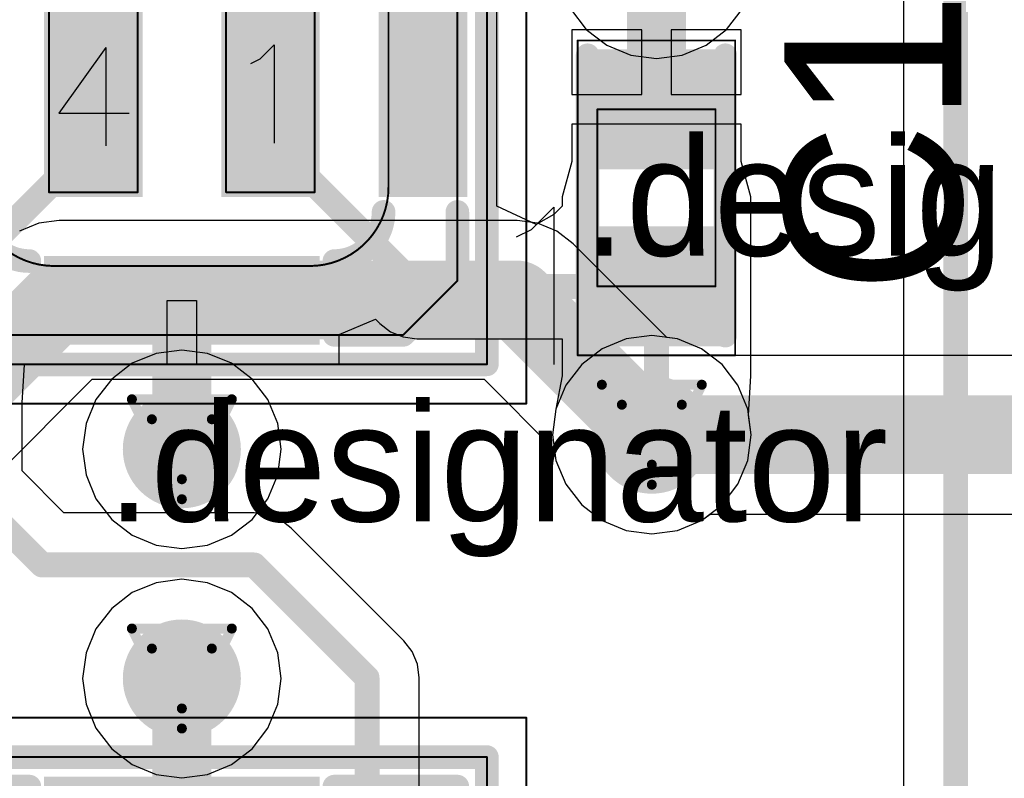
# Model space of a CAD drawing. Header units: millimetres. Extents: x 138 to 555, y 26 to 334.
# Tile 445 of 656: x 218.88 to 223.89, y 304.35 to 308.21. Entities that reach past the tile are written whole.
import ezdxf

# ---------------------------------------------------------------- set-up
doc = ezdxf.new("R2010")
doc.units = ezdxf.units.MM
for name, color, linetype in [('BottomLayer', 5, 'Continuous'), ('DrillDrawing', 1, 'Continuous'), ('Mechanical20', 56, 'Continuous'), ('Mechanical27', 56, 'Continuous'), ('MidLayer1', 16, 'Continuous'), ('MidLayer2', 76, 'Continuous'), ('MidLayer3', 90, 'Continuous'), ('MidLayer4', 156, 'Continuous'), ('MultiLayer', 9, 'Continuous'), ('TopLayer', 1, 'Continuous'), ('TopOverlay', 2, 'Continuous'), ('TopPaste', 8, 'Continuous'), ('TopSolder', 216, 'Continuous'), ('ViaHoleLayer', 16, 'Continuous')]:
    doc.layers.add(name, color=color, linetype=linetype)

# ---------------------------------------------------------------- blocks, each defined once
blk = doc.blocks.new('MIC_HCLGA_3X4X1_4LD_539')
at = {"layer": 'Mechanical20', "const_width": 0.01}
for points in [[(1.75, -2.25), (1.75, 2.25)], [(-1.75, -2.25), (1.75, -2.25)]]:
    blk.add_lwpolyline(points, dxfattribs=at)
at = {"layer": 'Mechanical20', "const_width": 0.005}
blk.add_lwpolyline([(1.7475, -2.25, 1), (1.7525, -2.25, 1)], format="xyb", close=True, dxfattribs=at)
blk.add_lwpolyline([(1.7475, -2.25, 1), (1.7525, -2.25, 1)], format="xyb", close=True, dxfattribs=at)
at = {"layer": 'Mechanical27'}
for p, q in [((-0.387, -0.4401), (-0.625, -0.7734)), ((-0.387, -0.4401), (-0.387, -0.94)), ((0.3976, -0.4965), (0.469, -0.4251)), ((0.469, -0.4251), (0.469, -0.925)), ((0.35, -0.5203), (0.3976, -0.4965)), ((-0.625, -0.7734), (-0.2679, -0.7734))]:
    blk.add_line(p, q, dxfattribs=at)
at = {"layer": 'Mechanical27', "const_width": 0.01}
for points in [[(1.55, -2.05), (1.55, 2.05)], [(1.05, -1.15), (1.05, 1.15)], [(1.4, -1.625), (1.4, 1.15)], [(-0.675, -1.175), (-0.675, -0.175)], [(-0.225, -1.175), (-0.225, -0.175)], [(0.225, -1.175), (0.225, -0.175)], [(0.675, -1.175), (0.675, -0.175)], [(-0.675, -1.175), (-0.225, -1.175)], [(0.225, -1.175), (0.675, -1.175)], [(-0.65, -1.55), (0.65, -1.55)], [(1.125, -1.9), (1.4, -1.625)], [(-1.4, -1.9), (0.65, -1.9)], [(0.65, -1.9), (0.875, -1.9)], [(0.875, -1.9), (1.125, -1.9)], [(-1.55, -2.05), (1.55, -2.05)]]:
    blk.add_lwpolyline(points, dxfattribs=at)
for points in [[(-0.65, -1.55, -0.414214), (-1.05, -1.15)], [(1.05, -1.15, -0.414214), (0.65, -1.55)]]:
    blk.add_lwpolyline(points, format="xyb", dxfattribs=at)
at = {"layer": 'Mechanical27', "const_width": 0.005}
for points in [[(1.0475, -1.15, 1), (1.0525, -1.15, 1)], [(1.0475, -1.15, 1), (1.0525, -1.15, 1)], [(-0.6775, -1.175, 1), (-0.6725, -1.175, 1)], [(-0.6775, -1.175, 1), (-0.6725, -1.175, 1)], [(-0.2275, -1.175, 1), (-0.2225, -1.175, 1)], [(-0.2275, -1.175, 1), (-0.2225, -1.175, 1)], [(0.2225, -1.175, 1), (0.2275, -1.175, 1)], [(0.2225, -1.175, 1), (0.2275, -1.175, 1)], [(0.6725, -1.175, 1), (0.6775, -1.175, 1)], [(0.6725, -1.175, 1), (0.6775, -1.175, 1)], [(-0.6525, -1.55, 1), (-0.6475, -1.55, 1)], [(-0.6525, -1.55, 1), (-0.6475, -1.55, 1)], [(0.6475, -1.55, 1), (0.6525, -1.55, 1)], [(0.6475, -1.55, 1), (0.6525, -1.55, 1)], [(1.3975, -1.625, 1), (1.4025, -1.625, 1)], [(1.3975, -1.625, 1), (1.4025, -1.625, 1)], [(0.6475, -1.9, 1), (0.6525, -1.9, 1)], [(0.6475, -1.9, 1), (0.6525, -1.9, 1)], [(0.8725, -1.9, 1), (0.8775, -1.9, 1)], [(0.8725, -1.9, 1), (0.8775, -1.9, 1)], [(1.1225, -1.9, 1), (1.1275, -1.9, 1)], [(1.1225, -1.9, 1), (1.1275, -1.9, 1)], [(1.5475, -2.05, 1), (1.5525, -2.05, 1)], [(1.5475, -2.05, 1), (1.5525, -2.05, 1)]]:
    blk.add_lwpolyline(points, format="xyb", close=True, dxfattribs=at)
at = {"layer": 'TopLayer'}
for points in [[(1.4, -1.15), (1.4, 1.15), (1.05, -1.15), (1.05, 1.15)], [(-0.65, -0.2), (-0.65, -1.15), (-0.25, -0.2), (-0.25, -1.15)], [(0.25, -0.2), (0.25, -1.15), (0.65, -0.2), (0.65, -1.15)], [(-0.65, -1.9), (0.65, -1.9), (-0.65, -1.55), (0.65, -1.55)]]:
    blk.add_solid(points, dxfattribs=at)
at = {"layer": 'TopOverlay'}
for p, q in [((1.7762, -1.3644), (1.8904, -1.2502)), ((1.8904, -1.2502), (1.8904, -2.05)), ((1.7, -1.4025), (1.7762, -1.3644))]:
    blk.add_line(p, q, dxfattribs=at)
at = {"layer": 'TopOverlay', "const_width": 0.12}
for points in [[(1.55, -2.05), (1.55, 2.05)], [(1.4, -1.625), (1.4, -1.275)], [(1.125, -1.9), (1.4, -1.625)], [(-1.4, -1.9), (-0.775, -1.9)], [(0.775, -1.9), (1.125, -1.9)], [(-1.55, -2.05), (1.55, -2.05)]]:
    blk.add_lwpolyline(points, dxfattribs=at)
for points in [[(-0.775, -1.525, -0.414214), (-1.025, -1.275)], [(1.025, -1.275, -0.414214), (0.775, -1.525)]]:
    blk.add_lwpolyline(points, format="xyb", dxfattribs=at)
at = {"layer": 'TopOverlay', "const_width": 0.06}
for points in [[(0.995, -1.275, 1), (1.055, -1.275, 1)], [(1.37, -1.275, 1), (1.43, -1.275, 1)], [(-0.805, -1.525, 1), (-0.745, -1.525, 1)], [(0.745, -1.525, 1), (0.805, -1.525, 1)], [(1.37, -1.625, 1), (1.43, -1.625, 1)], [(1.37, -1.625, 1), (1.43, -1.625, 1)], [(-0.805, -1.9, 1), (-0.745, -1.9, 1)], [(0.745, -1.9, 1), (0.805, -1.9, 1)], [(1.095, -1.9, 1), (1.155, -1.9, 1)], [(1.095, -1.9, 1), (1.155, -1.9, 1)], [(1.52, -2.05, 1), (1.58, -2.05, 1)], [(1.52, -2.05, 1), (1.58, -2.05, 1)]]:
    blk.add_lwpolyline(points, format="xyb", close=True, dxfattribs=at)
at = {"layer": 'TopPaste'}
for points in [[(1.4, -1.15), (1.4, 1.15), (1.05, -1.15), (1.05, 1.15)], [(-0.65, -0.2), (-0.65, -1.15), (-0.25, -0.2), (-0.25, -1.15)], [(0.25, -0.2), (0.25, -1.15), (0.65, -0.2), (0.65, -1.15)], [(-0.65, -1.9), (0.65, -1.9), (-0.65, -1.55), (0.65, -1.55)]]:
    blk.add_solid(points, dxfattribs=at)
at = {"layer": 'TopSolder'}
for points in [[(1.45, -1.2), (1.45, 1.2), (1, -1.2), (1, 1.2)], [(-0.7, -0.15), (-0.7, -1.2), (-0.2, -0.15), (-0.2, -1.2)], [(0.2, -0.15), (0.2, -1.2), (0.7, -0.15), (0.7, -1.2)], [(-0.7, -1.95), (0.7, -1.95), (-0.7, -1.5), (0.7, -1.5)]]:
    blk.add_solid(points, dxfattribs=at)
blk = doc.blocks.new('MIC_HCLGA_3X4X1_4LD_540')
at = {"layer": 'Mechanical20', "const_width": 0.01}
for points in [[(-1.75, 2.25), (-1.75, -2.25)], [(1.75, -2.25), (-1.75, -2.25)]]:
    blk.add_lwpolyline(points, dxfattribs=at)
at = {"layer": 'Mechanical20', "const_width": 0.005}
blk.add_lwpolyline([(-1.7525, -2.25, 1), (-1.7475, -2.25, 1)], format="xyb", close=True, dxfattribs=at)
blk.add_lwpolyline([(-1.7525, -2.25, 1), (-1.7475, -2.25, 1)], format="xyb", close=True, dxfattribs=at)
at = {"layer": 'Mechanical27', "const_width": 0.01}
for points in [[(-1.55, 2.05), (-1.55, -2.05)], [(1.55, -2.05), (-1.55, -2.05)]]:
    blk.add_lwpolyline(points, dxfattribs=at)
at = {"layer": 'Mechanical27', "const_width": 0.005}
blk.add_lwpolyline([(-1.5525, -2.05, 1), (-1.5475, -2.05, 1)], format="xyb", close=True, dxfattribs=at)
blk.add_lwpolyline([(-1.5525, -2.05, 1), (-1.5475, -2.05, 1)], format="xyb", close=True, dxfattribs=at)
at = {"layer": 'TopOverlay', "const_width": 0.12}
for points in [[(-1.55, 2.05), (-1.55, -2.05)], [(-1.4, -1.275), (-1.4, -1.9)], [(-0.775, -1.9), (-1.4, -1.9)], [(1.125, -1.9), (0.775, -1.9)], [(1.55, -2.05), (-1.55, -2.05)]]:
    blk.add_lwpolyline(points, dxfattribs=at)
at = {"layer": 'TopOverlay', "const_width": 0.06}
for points in [[(-1.43, -1.9, 1), (-1.37, -1.9, 1)], [(-1.43, -1.9, 1), (-1.37, -1.9, 1)], [(-0.805, -1.9, 1), (-0.745, -1.9, 1)], [(0.745, -1.9, 1), (0.805, -1.9, 1)], [(-1.58, -2.05, 1), (-1.52, -2.05, 1)], [(-1.58, -2.05, 1), (-1.52, -2.05, 1)]]:
    blk.add_lwpolyline(points, format="xyb", close=True, dxfattribs=at)
at = {"layer": 'TopSolder'}
blk.add_solid([(-0.7, -1.95), (0.7, -1.95), (-0.7, -1.5), (0.7, -1.5)], dxfattribs=at)
blk = doc.blocks.new('C0402_927')
at = {"layer": 'Mechanical20', "const_width": 0.01}
for points in [[(0.8, 0.4), (-0.8, 0.4)], [(-0.8, -0.4), (-0.8, 0.4)], [(0.8, -0.4), (0.8, 0.4)], [(0.8, -0.4), (-0.8, -0.4)]]:
    blk.add_lwpolyline(points, dxfattribs=at)
at = {"layer": 'Mechanical20', "const_width": 0.005}
for points in [[(-0.8025, 0.4, 1), (-0.7975, 0.4, 1)], [(-0.8025, 0.4, 1), (-0.7975, 0.4, 1)], [(0.7975, 0.4, 1), (0.8025, 0.4, 1)], [(0.7975, 0.4, 1), (0.8025, 0.4, 1)], [(-0.8025, -0.4, 1), (-0.7975, -0.4, 1)], [(-0.8025, -0.4, 1), (-0.7975, -0.4, 1)], [(0.7975, -0.4, 1), (0.8025, -0.4, 1)], [(0.7975, -0.4, 1), (0.8025, -0.4, 1)]]:
    blk.add_lwpolyline(points, format="xyb", close=True, dxfattribs=at)
at = {"layer": 'Mechanical27', "const_width": 0.01}
for points in [[(0.45, 0.3), (-0.45, 0.3)], [(-0.45, -0.3), (-0.45, 0.3)], [(0.45, -0.3), (0.45, 0.3)], [(0.45, -0.3), (-0.45, -0.3)]]:
    blk.add_lwpolyline(points, dxfattribs=at)
at = {"layer": 'Mechanical27', "const_width": 0.005}
for points in [[(-0.4525, 0.3, 1), (-0.4475, 0.3, 1)], [(-0.4525, 0.3, 1), (-0.4475, 0.3, 1)], [(0.4475, 0.3, 1), (0.4525, 0.3, 1)], [(0.4475, 0.3, 1), (0.4525, 0.3, 1)], [(-0.4525, -0.3, 1), (-0.4475, -0.3, 1)], [(-0.4525, -0.3, 1), (-0.4475, -0.3, 1)], [(0.4475, -0.3, 1), (0.4525, -0.3, 1)], [(0.4475, -0.3, 1), (0.4525, -0.3, 1)]]:
    blk.add_lwpolyline(points, format="xyb", close=True, dxfattribs=at)
at = {"layer": 'TopLayer'}
for points in [[(-0.195, -0.28), (-0.195, 0.28), (-0.705, -0.28), (-0.705, 0.28)], [(0.705, -0.28), (0.705, 0.28), (0.195, -0.28), (0.195, 0.28)]]:
    blk.add_solid(points, dxfattribs=at)
at = {"layer": 'TopOverlay', "const_width": 0.12}
for points in [[(0.7, 0.35), (-0.725, 0.35)], [(0.725, -0.35), (-0.725, -0.35)]]:
    blk.add_lwpolyline(points, dxfattribs=at)
at = {"layer": 'TopOverlay', "const_width": 0.06}
for points in [[(-0.755, 0.35, 1), (-0.695, 0.35, 1)], [(0.67, 0.35, 1), (0.73, 0.35, 1)], [(-0.755, -0.35, 1), (-0.695, -0.35, 1)], [(0.695, -0.35, 1), (0.755, -0.35, 1)]]:
    blk.add_lwpolyline(points, format="xyb", close=True, dxfattribs=at)
at = {"layer": 'TopPaste'}
for points in [[(-0.195, -0.28), (-0.195, 0.28), (-0.705, -0.28), (-0.705, 0.28)], [(0.705, -0.28), (0.705, 0.28), (0.195, -0.28), (0.195, 0.28)]]:
    blk.add_solid(points, dxfattribs=at)
at = {"layer": 'TopSolder'}
for points in [[(-0.145, -0.33), (-0.145, 0.33), (-0.755, -0.33), (-0.755, 0.33)], [(0.755, -0.33), (0.755, 0.33), (0.145, -0.33), (0.145, 0.33)]]:
    blk.add_solid(points, dxfattribs=at)

msp = doc.modelspace()

# ---------------------------------------------------------------- linework, layer by layer
at = {"layer": 'BottomLayer'}
for p, q in [((219.0852, 307.1885), (218.9808, 307.1747)), ((221.4117, 307.1885), (219.0852, 307.1885)), ((221.5161, 307.1747), (221.4117, 307.1885)), ((218.9808, 307.1747), (218.8835, 307.1344)), ((221.6134, 307.1344), (221.5161, 307.1747)), ((221.697, 307.0703), (221.6134, 307.1344)), ((222.1731, 306.5941), (221.697, 307.0703)), ((222.2273, 306.587), (222.1731, 306.5941)), ((222.349, 306.5366), (222.2273, 306.587)), ((222.3924, 306.5033), (222.349, 306.5366)), ((224.2133, 306.5033), (222.3924, 306.5033)), ((217.7336, 304.8628), (219.2523, 306.3816)), ((219.2523, 306.3816), (221.2446, 306.3816)), ((221.2446, 306.3816), (221.6025, 306.0236)), ((221.6025, 306.0236), (221.6097, 305.9693)), ((221.6097, 305.9693), (221.6601, 305.8477)), ((221.6601, 305.8477), (221.7402, 305.7433)), ((221.7402, 305.7433), (221.8447, 305.6631)), ((222.349, 305.6631), (222.3924, 305.6964)), ((222.3924, 305.6964), (224.017, 305.6964)), ((221.8447, 305.6631), (221.9663, 305.6127)), ((222.2273, 305.6127), (222.349, 305.6631)), ((221.9663, 305.6127), (222.0968, 305.5956)), ((222.0968, 305.5956), (222.2273, 305.6127))]:
    msp.add_line(p, q, dxfattribs=at)
at = {"layer": 'BottomLayer', "const_width": 0.4}
for points in [[(217.2393, 304.9391), (219.0852, 306.785)], [(219.0852, 306.785), (221.4117, 306.785)], [(221.4117, 306.785), (222.0968, 306.0999)], [(222.0968, 306.0999), (224.3804, 306.0999)]]:
    msp.add_lwpolyline(points, dxfattribs=at)
at = {"layer": 'BottomLayer'}
for points, const_width in [([(218.9852, 306.785, 1), (219.1852, 306.785, 1)], 0.2), ([(218.9852, 306.785, 1), (219.1852, 306.785, 1)], 0.2), ([(221.3117, 306.785, 1), (221.5117, 306.785, 1)], 0.2), ([(221.3117, 306.785, 1), (221.5117, 306.785, 1)], 0.2), ([(221.9468, 306.0999, 1), (222.2468, 306.0999, 1)], 0.3), ([(219.5584, 306.026, 1), (219.8584, 306.026, 1)], 0.3), ([(221.9968, 306.0999, 1), (222.1968, 306.0999, 1)], 0.2), ([(221.9968, 306.0999, 1), (222.1968, 306.0999, 1)], 0.2), ([(219.5584, 304.8607, 1), (219.8584, 304.8607, 1)], 0.3)]:
    msp.add_lwpolyline(points, format="xyb", close=True, dxfattribs=dict(at, const_width=const_width))
at = {"layer": 'DrillDrawing', "const_width": 0.0508}
for points in [[(221.8428, 306.3539), (222.3508, 306.3539)], [(221.8428, 306.3539), (222.0968, 305.8459)], [(222.0968, 305.8459), (222.3508, 306.3539)], [(219.4544, 306.28), (219.9624, 306.28)], [(219.4544, 306.28), (219.7084, 305.772)], [(219.7084, 305.772), (219.9624, 306.28)], [(221.9444, 306.2523), (222.2492, 306.2523)], [(221.9444, 306.2523), (222.0968, 305.9475)], [(222.0968, 305.9475), (222.2492, 306.2523)], [(219.556, 306.1784), (219.8608, 306.1784)], [(219.556, 306.1784), (219.7084, 305.8736)], [(219.7084, 305.8736), (219.8608, 306.1784)], [(219.4544, 305.1147), (219.9624, 305.1147)], [(219.4544, 305.1147), (219.7084, 304.6067)], [(219.7084, 304.6067), (219.9624, 305.1147)], [(219.556, 305.0131), (219.8608, 305.0131)], [(219.556, 305.0131), (219.7084, 304.7083)], [(219.7084, 304.7083), (219.8608, 305.0131)]]:
    msp.add_lwpolyline(points, dxfattribs=at)
at = {"layer": 'DrillDrawing', "const_width": 0.0254}
for points in [[(221.8301, 306.3539, 1), (221.8555, 306.3539, 1)], [(221.8301, 306.3539, 1), (221.8555, 306.3539, 1)], [(222.3381, 306.3539, 1), (222.3635, 306.3539, 1)], [(222.3381, 306.3539, 1), (222.3635, 306.3539, 1)], [(219.4417, 306.28, 1), (219.4671, 306.28, 1)], [(219.4417, 306.28, 1), (219.4671, 306.28, 1)], [(219.9497, 306.28, 1), (219.9751, 306.28, 1)], [(219.9497, 306.28, 1), (219.9751, 306.28, 1)], [(221.9317, 306.2523, 1), (221.9571, 306.2523, 1)], [(221.9317, 306.2523, 1), (221.9571, 306.2523, 1)], [(222.2365, 306.2523, 1), (222.2619, 306.2523, 1)], [(222.2365, 306.2523, 1), (222.2619, 306.2523, 1)], [(219.5433, 306.1784, 1), (219.5687, 306.1784, 1)], [(219.5433, 306.1784, 1), (219.5687, 306.1784, 1)], [(219.8481, 306.1784, 1), (219.8735, 306.1784, 1)], [(219.8481, 306.1784, 1), (219.8735, 306.1784, 1)], [(222.0841, 305.9475, 1), (222.1095, 305.9475, 1)], [(222.0841, 305.9475, 1), (222.1095, 305.9475, 1)], [(219.6957, 305.8736, 1), (219.7211, 305.8736, 1)], [(219.6957, 305.8736, 1), (219.7211, 305.8736, 1)], [(222.0841, 305.8459, 1), (222.1095, 305.8459, 1)], [(222.0841, 305.8459, 1), (222.1095, 305.8459, 1)], [(219.6957, 305.772, 1), (219.7211, 305.772, 1)], [(219.6957, 305.772, 1), (219.7211, 305.772, 1)], [(219.4417, 305.1147, 1), (219.4671, 305.1147, 1)], [(219.4417, 305.1147, 1), (219.4671, 305.1147, 1)], [(219.9497, 305.1147, 1), (219.9751, 305.1147, 1)], [(219.9497, 305.1147, 1), (219.9751, 305.1147, 1)], [(219.5433, 305.0131, 1), (219.5687, 305.0131, 1)], [(219.5433, 305.0131, 1), (219.5687, 305.0131, 1)], [(219.8481, 305.0131, 1), (219.8735, 305.0131, 1)], [(219.8481, 305.0131, 1), (219.8735, 305.0131, 1)], [(219.6957, 304.7083, 1), (219.7211, 304.7083, 1)], [(219.6957, 304.7083, 1), (219.7211, 304.7083, 1)], [(219.6957, 304.6067, 1), (219.7211, 304.6067, 1)], [(219.6957, 304.6067, 1), (219.7211, 304.6067, 1)]]:
    msp.add_lwpolyline(points, format="xyb", close=True, dxfattribs=at)
at = {"layer": 'MidLayer1', "const_width": 0.3}
for points in [[(221.9468, 306.0999, 1), (222.2468, 306.0999, 1)], [(219.5584, 306.026, 1), (219.8584, 306.026, 1)], [(219.5584, 304.8607, 1), (219.8584, 304.8607, 1)]]:
    msp.add_lwpolyline(points, format="xyb", close=True, dxfattribs=at)
at = {"layer": 'MidLayer2'}
for p, q in [((221.9663, 306.587), (221.8447, 306.5366)), ((222.0968, 306.6042), (221.9663, 306.587)), ((222.2273, 306.587), (222.0968, 306.6042)), ((222.349, 306.5366), (222.2273, 306.587)), ((221.8447, 306.5366), (221.7402, 306.4565)), ((222.4534, 306.4565), (222.349, 306.5366)), ((221.7402, 306.4565), (221.6601, 306.352)), ((222.5336, 306.352), (222.4534, 306.4565)), ((221.6601, 306.352), (221.6097, 306.2304)), ((222.584, 306.2304), (222.5336, 306.352)), ((221.6097, 306.2304), (221.5925, 306.0999)), ((222.6011, 306.0999), (222.584, 306.2304)), ((221.5925, 306.0999), (221.6097, 305.9693)), ((222.584, 305.9693), (222.6011, 306.0999)), ((221.6097, 305.9693), (221.6601, 305.8477)), ((222.5336, 305.8477), (222.584, 305.9693)), ((221.6601, 305.8477), (221.7402, 305.7433)), ((222.4534, 305.7433), (222.5336, 305.8477)), ((221.7402, 305.7433), (221.8447, 305.6631)), ((222.349, 305.6631), (222.4534, 305.7433)), ((221.8447, 305.6631), (221.9663, 305.6127)), ((222.2273, 305.6127), (222.349, 305.6631)), ((221.9663, 305.6127), (222.0968, 305.5956)), ((222.0968, 305.5956), (222.2273, 305.6127))]:
    msp.add_line(p, q, dxfattribs=at)
at = {"layer": 'MidLayer2', "const_width": 0.3}
for points in [[(221.9468, 306.0999, 1), (222.2468, 306.0999, 1)], [(219.5584, 306.026, 1), (219.8584, 306.026, 1)], [(219.5584, 304.8607, 1), (219.8584, 304.8607, 1)]]:
    msp.add_lwpolyline(points, format="xyb", close=True, dxfattribs=at)
at = {"layer": 'MidLayer3'}
for p, q in [((221.9663, 306.587), (221.8447, 306.5366)), ((222.0968, 306.6042), (221.9663, 306.587)), ((222.2273, 306.587), (222.0968, 306.6042)), ((222.349, 306.5366), (222.2273, 306.587)), ((221.8447, 306.5366), (221.7402, 306.4565)), ((222.4534, 306.4565), (222.349, 306.5366)), ((221.7402, 306.4565), (221.6601, 306.352)), ((222.5336, 306.352), (222.4534, 306.4565)), ((221.6601, 306.352), (221.6097, 306.2304)), ((222.584, 306.2304), (222.5336, 306.352)), ((221.6097, 306.2304), (221.5925, 306.0999)), ((222.6011, 306.0999), (222.584, 306.2304)), ((221.5925, 306.0999), (221.6097, 305.9693)), ((222.584, 305.9693), (222.6011, 306.0999)), ((221.6097, 305.9693), (221.6601, 305.8477)), ((222.5336, 305.8477), (222.584, 305.9693)), ((221.6601, 305.8477), (221.7402, 305.7433)), ((222.4534, 305.7433), (222.5336, 305.8477)), ((221.7402, 305.7433), (221.8447, 305.6631)), ((222.349, 305.6631), (222.4534, 305.7433)), ((221.8447, 305.6631), (221.9663, 305.6127)), ((222.2273, 305.6127), (222.349, 305.6631)), ((221.9663, 305.6127), (222.0968, 305.5956)), ((222.0968, 305.5956), (222.2273, 305.6127))]:
    msp.add_line(p, q, dxfattribs=at)
at = {"layer": 'MidLayer3', "const_width": 0.3}
for points in [[(221.9468, 306.0999, 1), (222.2468, 306.0999, 1)], [(219.5584, 306.026, 1), (219.8584, 306.026, 1)], [(219.5584, 304.8607, 1), (219.8584, 304.8607, 1)]]:
    msp.add_lwpolyline(points, format="xyb", close=True, dxfattribs=at)
at = {"layer": 'MidLayer4'}
for p, q in [((221.6835, 308.2645), (221.7636, 308.16)), ((222.4769, 308.16), (222.557, 308.2645)), ((221.7636, 308.16), (221.8681, 308.0799)), ((222.3724, 308.0799), (222.4769, 308.16)), ((221.8681, 308.0799), (221.9897, 308.0295)), ((222.2508, 308.0295), (222.3724, 308.0799)), ((221.9897, 308.0295), (222.1202, 308.0123)), ((222.1202, 308.0123), (222.2508, 308.0295)), ((221.9663, 306.587), (221.8447, 306.5366)), ((222.0968, 306.6042), (221.9663, 306.587)), ((222.2273, 306.587), (222.0968, 306.6042)), ((222.349, 306.5366), (222.2273, 306.587)), ((219.7084, 306.5304), (219.5779, 306.5132)), ((219.839, 306.5132), (219.7084, 306.5304)), ((221.8447, 306.5366), (221.7402, 306.4565)), ((222.4534, 306.4565), (222.349, 306.5366)), ((219.5779, 306.5132), (219.4563, 306.4628)), ((219.9606, 306.4628), (219.839, 306.5132)), ((219.4563, 306.4628), (219.3518, 306.3826)), ((220.065, 306.3826), (219.9606, 306.4628)), ((221.7402, 306.4565), (221.6601, 306.352)), ((222.5336, 306.352), (222.4534, 306.4565)), ((219.3518, 306.3826), (219.2717, 306.2782)), ((220.1452, 306.2782), (220.065, 306.3826)), ((221.6601, 306.352), (221.6097, 306.2304)), ((222.584, 306.2304), (222.5336, 306.352)), ((219.2717, 306.2782), (219.2213, 306.1566)), ((220.1956, 306.1566), (220.1452, 306.2782)), ((221.6097, 306.2304), (221.5925, 306.0999)), ((222.6011, 306.0999), (222.584, 306.2304)), ((219.2213, 306.1566), (219.2041, 306.026)), ((220.2128, 306.026), (220.1956, 306.1566)), ((221.5925, 306.0999), (221.6097, 305.9693)), ((222.584, 305.9693), (222.6011, 306.0999)), ((219.2041, 306.026), (219.2213, 305.8955)), ((220.1956, 305.8955), (220.2128, 306.026)), ((221.6097, 305.9693), (221.6601, 305.8477)), ((222.5336, 305.8477), (222.584, 305.9693)), ((219.2213, 305.8955), (219.2717, 305.7739)), ((220.1452, 305.7739), (220.1956, 305.8955)), ((221.6601, 305.8477), (221.7402, 305.7433)), ((222.4534, 305.7433), (222.5336, 305.8477)), ((219.2717, 305.7739), (219.3518, 305.6694)), ((220.065, 305.6694), (220.1452, 305.7739)), ((221.7402, 305.7433), (221.8447, 305.6631)), ((222.349, 305.6631), (222.4534, 305.7433)), ((219.3518, 305.6694), (219.4563, 305.5893)), ((219.9606, 305.5893), (220.065, 305.6694)), ((221.8447, 305.6631), (221.9663, 305.6127)), ((222.2273, 305.6127), (222.349, 305.6631)), ((219.4563, 305.5893), (219.5779, 305.5389)), ((219.839, 305.5389), (219.9606, 305.5893)), ((221.9663, 305.6127), (222.0968, 305.5956)), ((222.0968, 305.5956), (222.2273, 305.6127)), ((219.5779, 305.5389), (219.7084, 305.5217)), ((219.7084, 305.5217), (219.839, 305.5389)), ((219.5779, 305.3478), (219.4563, 305.2975)), ((219.7084, 305.365), (219.5779, 305.3478)), ((219.839, 305.3478), (219.7084, 305.365)), ((219.9606, 305.2975), (219.839, 305.3478)), ((219.4563, 305.2975), (219.3518, 305.2173)), ((220.065, 305.2173), (219.9606, 305.2975)), ((219.3518, 305.2173), (219.2717, 305.1129)), ((220.1452, 305.1129), (220.065, 305.2173)), ((219.2717, 305.1129), (219.2213, 304.9912)), ((220.1956, 304.9912), (220.1452, 305.1129)), ((219.2213, 304.9912), (219.2041, 304.8607)), ((220.2128, 304.8607), (220.1956, 304.9912)), ((219.2041, 304.8607), (219.2213, 304.7302)), ((220.1956, 304.7302), (220.2128, 304.8607)), ((219.2213, 304.7302), (219.2717, 304.6086)), ((220.1452, 304.6086), (220.1956, 304.7302)), ((219.2717, 304.6086), (219.3518, 304.5041)), ((220.065, 304.5041), (220.1452, 304.6086)), ((219.3518, 304.5041), (219.4563, 304.424)), ((219.9606, 304.424), (220.065, 304.5041)), ((219.4563, 304.424), (219.5779, 304.3736)), ((219.839, 304.3736), (219.9606, 304.424)), ((219.5779, 304.3736), (219.7084, 304.3564)), ((219.7084, 304.3564), (219.839, 304.3736))]:
    msp.add_line(p, q, dxfattribs=at)
at = {"layer": 'MidLayer4', "const_width": 0.3}
for points in [[(221.9468, 306.0999, 1), (222.2468, 306.0999, 1)], [(219.5584, 306.026, 1), (219.8584, 306.026, 1)], [(219.5584, 304.8607, 1), (219.8584, 304.8607, 1)]]:
    msp.add_lwpolyline(points, format="xyb", close=True, dxfattribs=at)
at = {"layer": 'MultiLayer', "const_width": 0.3}
for points in [[(221.9468, 306.0999, 1), (222.2468, 306.0999, 1)], [(219.5584, 306.026, 1), (219.8584, 306.026, 1)], [(219.5584, 304.8607, 1), (219.8584, 304.8607, 1)]]:
    msp.add_lwpolyline(points, format="xyb", close=True, dxfattribs=at)
at = {"layer": 'TopLayer'}
for p, q in [((223.375, 310.5233), (223.375, 299.4829)), ((221.3085, 307.2614), (221.3085, 309.8574)), ((222.0453, 308.1585), (221.6903, 308.1585)), ((221.6903, 308.1585), (221.6903, 307.8285)), ((222.0453, 307.8285), (222.0453, 308.1585)), ((222.5503, 308.1585), (222.1953, 308.1585)), ((222.1953, 308.1585), (222.1953, 307.8285)), ((222.5503, 307.8285), (222.5503, 308.1585)), ((221.6903, 307.8285), (222.0453, 307.8285)), ((222.1953, 307.8285), (222.5503, 307.8285)), ((222.5503, 307.6785), (221.6903, 307.6785)), ((221.6903, 307.6785), (221.6903, 307.4878)), ((222.5503, 307.4878), (222.5503, 307.6785)), ((221.6903, 307.4878), (221.6403, 307.3085)), ((222.6003, 307.3085), (222.5503, 307.4878)), ((221.6403, 307.3085), (221.6403, 307.2607)), ((222.6003, 307.1692), (222.6003, 307.3085)), ((221.5085, 307.1684), (221.3085, 307.2614)), ((221.6403, 307.2607), (221.5985, 307.219)), ((221.5985, 307.219), (221.5085, 307.1684)), ((222.6003, 306.3985), (222.6003, 307.1692)), ((219.6335, 306.4574), (219.6335, 306.7824)), ((219.6335, 306.7824), (219.7835, 306.7824)), ((219.7835, 306.7824), (219.7835, 306.4574)), ((220.5085, 306.6098), (220.6932, 306.6864)), ((220.6932, 306.6864), (220.714, 306.6656)), ((220.714, 306.6656), (220.769, 306.6234)), ((220.5085, 306.4574), (220.5085, 306.6098)), ((220.769, 306.6234), (220.8331, 306.5968)), ((220.8331, 306.5968), (220.9019, 306.5878)), ((220.9019, 306.5878), (221.6403, 306.5878)), ((221.6403, 306.5878), (221.6403, 306.3985)), ((218.8968, 306.2622), (218.9085, 306.4574)), ((218.9085, 306.4574), (219.6335, 306.4574)), ((219.7835, 306.4574), (220.5085, 306.4574)), ((221.6403, 306.3985), (221.6097, 306.2304)), ((221.6403, 306.3985), (221.6403, 306.3985)), ((222.5882, 306.1985), (222.6003, 306.3985)), ((222.6003, 306.3985), (222.6003, 306.3985)), ((222.6003, 306.3985), (222.6003, 306.3985)), ((218.8968, 305.9156), (218.8968, 306.2622)), ((221.6097, 306.2304), (221.5925, 306.0999)), ((222.6011, 306.0999), (222.5882, 306.1985)), ((221.5925, 306.0999), (221.6097, 305.9693)), ((222.584, 305.9693), (222.6011, 306.0999)), ((221.6097, 305.9693), (221.6601, 305.8477)), ((222.5336, 305.8477), (222.584, 305.9693)), ((219.109, 305.7035), (218.8968, 305.9156)), ((221.6601, 305.8477), (221.7402, 305.7433)), ((222.4534, 305.7433), (222.5336, 305.8477)), ((221.7402, 305.7433), (221.8447, 305.6631)), ((222.349, 305.6631), (222.4534, 305.7433)), ((220.0764, 305.7035), (219.109, 305.7035)), ((220.1452, 305.6944), (220.0764, 305.7035)), ((220.2093, 305.6679), (220.1452, 305.6944)), ((220.2643, 305.6256), (220.2093, 305.6679)), ((220.8373, 305.0526), (220.2643, 305.6256)), ((221.8447, 305.6631), (221.9663, 305.6127)), ((222.2273, 305.6127), (222.349, 305.6631)), ((221.9663, 305.6127), (222.0968, 305.5956)), ((222.0968, 305.5956), (222.2273, 305.6127)), ((220.8795, 304.9976), (220.8373, 305.0526)), ((220.9061, 304.9335), (220.8795, 304.9976)), ((220.9151, 304.8647), (220.9061, 304.9335)), ((220.9151, 303.8273), (220.9151, 304.8647))]:
    msp.add_line(p, q, dxfattribs=at)
for points, const_width in [([(223.6408, 299.2171), (223.6408, 310.789)], 0.127), ([(222.1202, 307.7535), (222.1202, 308.5166)], 0.3), ([(219.2585, 307.5866), (219.2585, 307.8324)], 0.127), ([(220.1585, 307.597), (220.1585, 307.8324)], 0.127), ([(218.6311, 306.9593), (219.2585, 307.5866)], 0.127), ([(220.1585, 307.597), (220.9019, 306.8535)], 0.127), ([(219.7084, 306.026), (219.7084, 306.7824)], 0.3), ([(220.9019, 306.8535), (222.1202, 306.8535)], 0.127), ([(222.1202, 306.1233), (222.1202, 306.8535)], 0.127), ([(222.0968, 306.0999), (222.1202, 306.1233)], 0.127), ([(218.6311, 305.8056), (218.9989, 305.4377)], 0.127), ([(218.9989, 305.4377), (220.0764, 305.4377)], 0.127), ([(220.0764, 305.4377), (220.6494, 304.8647)], 0.127), ([(219.7084, 304.1364), (219.7084, 304.8607)], 0.3), ([(220.6494, 303.8273), (220.6494, 304.8647)], 0.127)]:
    msp.add_lwpolyline(points, dxfattribs=dict(at, const_width=const_width))
for points, const_width in [([(219.2267, 307.8324, 1), (219.2902, 307.8324, 1)], 0.0635), ([(220.1267, 307.8324, 1), (220.1902, 307.8324, 1)], 0.0635), ([(222.0453, 307.7535, 1), (222.1952, 307.7535, 1)], 0.15), ([(219.2267, 307.5866, 1), (219.2902, 307.5866, 1)], 0.0635), ([(219.2267, 307.5866, 1), (219.2902, 307.5866, 1)], 0.0635), ([(220.1267, 307.597, 1), (220.1902, 307.597, 1)], 0.0635), ([(220.1267, 307.597, 1), (220.1902, 307.597, 1)], 0.0635), ([(219.6334, 306.7824, 1), (219.7834, 306.7824, 1)], 0.15), ([(220.8702, 306.8535, 1), (220.9337, 306.8535, 1)], 0.0635), ([(220.8702, 306.8535, 1), (220.9337, 306.8535, 1)], 0.0635), ([(222.0885, 306.8535, 1), (222.152, 306.8535, 1)], 0.0635), ([(222.0885, 306.8535, 1), (222.152, 306.8535, 1)], 0.0635), ([(221.9468, 306.0999, 1), (222.2468, 306.0999, 1)], 0.3), ([(219.5584, 306.026, 1), (219.8584, 306.026, 1)], 0.3), ([(219.6334, 306.026, 1), (219.7834, 306.026, 1)], 0.15), ([(222.0885, 306.1233, 1), (222.152, 306.1233, 1)], 0.0635), ([(222.0885, 306.1233, 1), (222.152, 306.1233, 1)], 0.0635), ([(222.0651, 306.0999, 1), (222.1286, 306.0999, 1)], 0.0635), ([(218.9672, 305.4377, 1), (219.0307, 305.4377, 1)], 0.0635), ([(218.9672, 305.4377, 1), (219.0307, 305.4377, 1)], 0.0635), ([(220.0446, 305.4377, 1), (220.1081, 305.4377, 1)], 0.0635), ([(220.0446, 305.4377, 1), (220.1081, 305.4377, 1)], 0.0635), ([(219.5584, 304.8607, 1), (219.8584, 304.8607, 1)], 0.3), ([(219.6334, 304.8607, 1), (219.7834, 304.8607, 1)], 0.15), ([(220.6176, 304.8647, 1), (220.6811, 304.8647, 1)], 0.0635), ([(220.6176, 304.8647, 1), (220.6811, 304.8647, 1)], 0.0635)]:
    msp.add_lwpolyline(points, format="xyb", close=True, dxfattribs=dict(at, const_width=const_width))
at = {"layer": 'ViaHoleLayer', "const_width": 0.15}
for points in [[(222.0218, 306.0999, 1), (222.1718, 306.0999, 1)], [(219.6334, 306.026, 1), (219.7834, 306.026, 1)], [(219.6334, 304.8607, 1), (219.7834, 304.8607, 1)]]:
    msp.add_lwpolyline(points, format="xyb", close=True, dxfattribs=at)

# ---------------------------------------------------------------- block references
for name, p, rotation in [('MIC_HCLGA_3X4X1_4LD_539', (219.7085, 308.5074), 360), ('C0402_927', (222.1203, 307.3035), 270), ('MIC_HCLGA_3X4X1_4LD_540', (219.7085, 302.4114), 180)]:
    msp.add_blockref(name, p, dxfattribs=dict(rotation=rotation))

# ---------------------------------------------------------------- texts
at = {"layer": 'Mechanical27'}
for p in [(221.742, 307.0098), (219.3273, 305.6589)]:
    msp.add_text('.designator', height=0.599999, dxfattribs=at).set_placement(p)
at = {"layer": 'TopOverlay'}
msp.add_text('C1', height=0.9, rotation=90, dxfattribs=at).set_placement((223.6702, 306.817))

doc.saveas('drawing.dxf')
